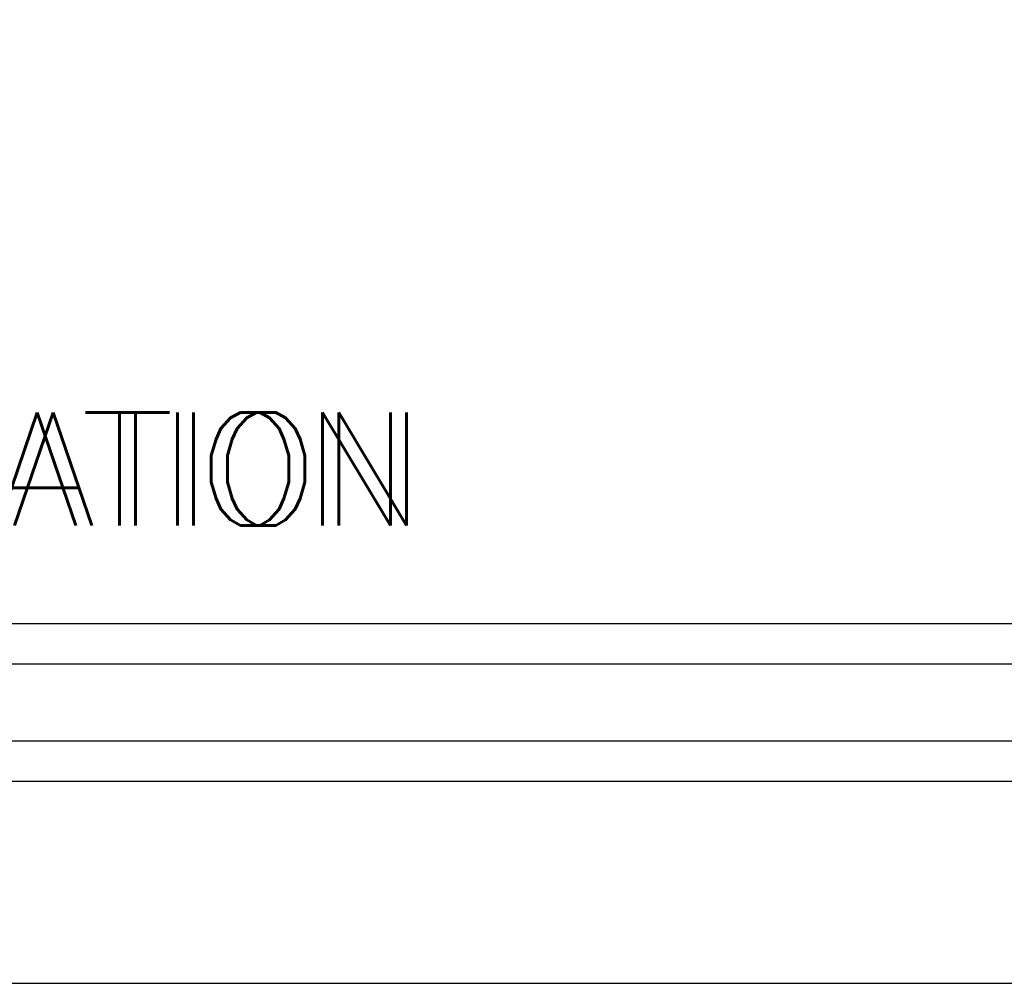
# Model space of a CAD drawing. Header units: inches. Extents: x 220 to 877, y 4 to 174.
# Tile 495 of 656: x 577.52 to 578.74, y 62.75 to 63.94. Entities that reach past the tile are written whole.
import ezdxf
from ezdxf.enums import TextEntityAlignment as Align

# ---------------------------------------------------------------- set-up
doc = ezdxf.new("R2010")
doc.units = ezdxf.units.IN
doc.header["$LTSCALE"] = 0.5
doc.header["$MEASUREMENT"] = 0
doc.layers.add('SID-M-D', color=42, linetype='Continuous')
doc.layers.add('SID-M-S', color=105, linetype='Continuous')
doc.styles.add('PTI', font='romand.shx', dxfattribs={"oblique": 10})
doc.styles.get("Standard").update_dxf_attribs({"font": 'romans.shx'})

# ---------------------------------------------------------------- blocks, each defined once
blk = doc.blocks.new('*U9')
at = {"layer": 'SID-M-S'}
for p, q in [((-34.00000000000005, -0.2500000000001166), (-1.13242748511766e-14, -0.2499999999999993)), ((-34.00000000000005, -0.3000000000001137), (-1.13242748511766e-14, -0.3)), ((-34.00000000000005, -0.550000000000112), (2.886579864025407e-15, -0.55))]:
    blk.add_line(p, q, dxfattribs=at)
blk = doc.blocks.new('JM_TITTLE_BOX_SID')
at = {"layer": 'SID-M-S'}
for points in [[(1.261213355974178e-13, -0.1549984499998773), (-6.499934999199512, -0.1549984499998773, -0.414213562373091), (-6.654933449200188, 1.163513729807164e-13), (-6.654933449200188, 1.416652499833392, -0.4142135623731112), (-6.499934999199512, 1.571650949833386), (1.261213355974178e-13, 1.571650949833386, -0.4142135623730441), (0.1549984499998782, 1.416652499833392), (0.1549984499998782, 1.163513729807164e-13, -0.4142135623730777)], [(1.261213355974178e-13, -0.1049989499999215), (-6.499934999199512, -0.1049989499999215, -0.4142135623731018), (-6.604933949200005, 1.163513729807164e-13), (-6.604933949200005, 1.416652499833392, -0.4142135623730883), (-6.499934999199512, 1.52165144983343), (1.261213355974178e-13, 1.52165144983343, -0.414213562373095), (0.1049989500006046, 1.416652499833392), (0.1049989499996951, 1.163513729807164e-13, -0.414213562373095)]]:
    blk.add_lwpolyline(points, format="xyb", close=True, dxfattribs=at)
at = {"layer": 'SID-M-D', "style": 'PTI', "oblique": 10}
for tag, p in [('CUSTOMER', (-5.990553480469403, 1.371591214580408)), ('DIEDATAINFO', (-2.18746001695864, 1.371591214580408)), ('PARTDESCRIPTION', (-5.966376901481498, 1.169693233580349)), ('00-00-00', (-1.009105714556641, 1.167793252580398)), ('PARTNUMBER', (-5.81595049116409, 0.9696952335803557)), ('REV', (-3.360356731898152, 0.9696952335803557)), ('SCALE', (-2.520436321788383, 0.9677952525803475)), ('SH', (-0.8571950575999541, 0.9677952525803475)), ('SHX', (-0.4057438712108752, 0.9677952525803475)), ('WTD', (-3.839149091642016, 0.7480887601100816)), ('TOOL', (-2.472915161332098, 0.7480887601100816)), ('JOB', (-0.9225366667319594, 0.7480887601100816))]:
    blk.add_attdef(tag, p, '', height=0.09999900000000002, dxfattribs=at)
blk.add_attdef('BUILT', text='', height=0.2499630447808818, dxfattribs=at).set_placement((-2.336101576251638, 0.2076912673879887), align=Align.CENTER)
blk = doc.blocks.new('*U19')
at = {"layer": 'SID-M-D', "color": 42, "linetype": 'Continuous', "lineweight": 0, "insert": (-2.665973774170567, 0.1564443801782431), "char_height": 0.139734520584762, "attachment_point": 1}
blk.add_mtext('{CORPORATION}', dxfattribs=at)
at = {"layer": 'SID-M-S', "color": 42}
blk.add_text('CORPORATION', height=0.139734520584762, dxfattribs=at).set_placement((-2.68593584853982, 0.01670985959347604))

msp = doc.modelspace()

# ---------------------------------------------------------------- block references
at = {"layer": 'SID-M-D'}
msp.add_blockref('*U9', (579.4107340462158, 63.30166505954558), dxfattribs=at)
at = {"layer": 'SID-M-S'}
for name, p in [('JM_TITTLE_BOX_SID', (579.4107340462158, 63.30166505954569)), ('*U19', (579.4107340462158, 63.30166505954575))]:
    msp.add_blockref(name, p, dxfattribs=at)

doc.saveas('drawing.dxf')
